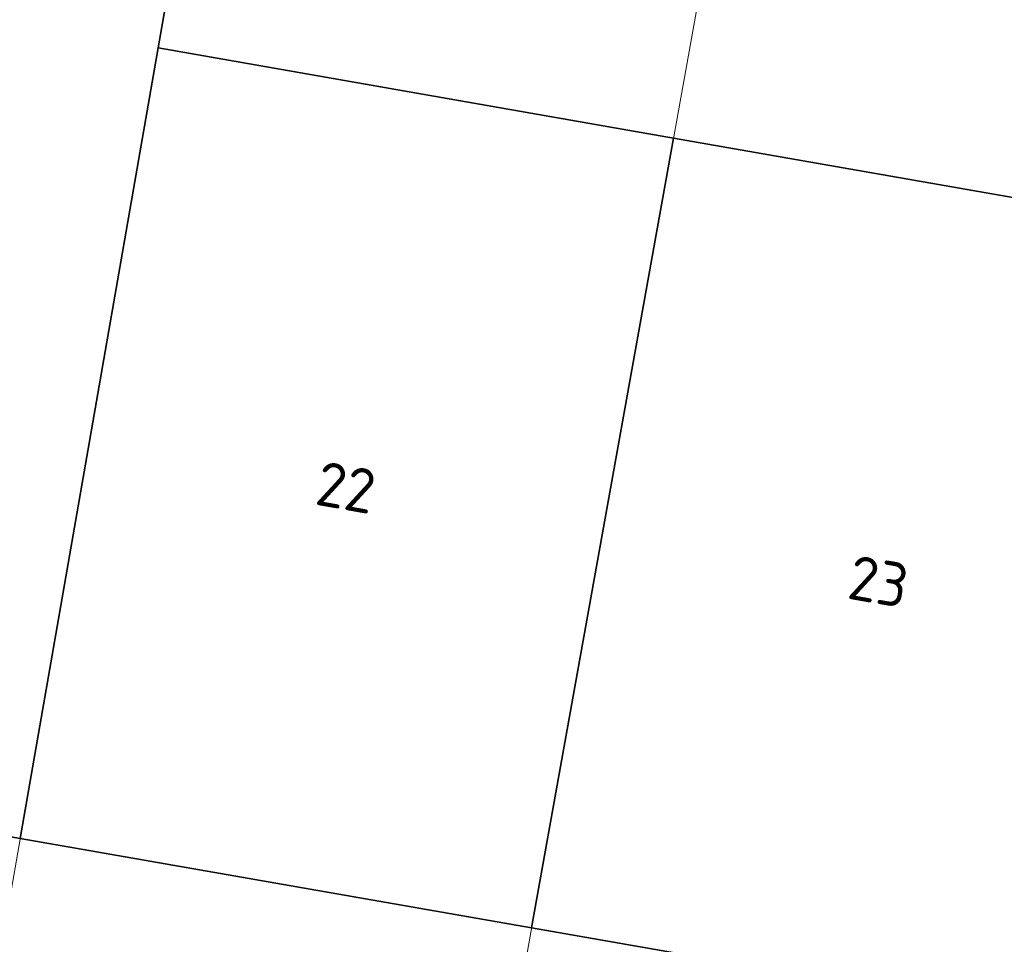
# Model space of a CAD drawing. Header units: metres. Extents: x 2514 to 227642, y 1683 to 852646.
# Tile 301 of 462: x 113946 to 113957, y 426296 to 426306. Entities that reach past the tile are written whole.
import ezdxf
from ezdxf.enums import TextEntityAlignment as Align
from ezdxf.lldxf.tags import DXFTag

# ---------------------------------------------------------------- set-up
doc = ezdxf.new("R2010")
doc.units = ezdxf.units.M
for name, color, linetype, lineweight in [('B-WE-KG-GRENS_PERCEEL-GV', 252, 'KG-PERCEEL', 18), ('B-WE-OG-BEBOUWING-GV', 4, 'Continuous', 35), ('B-WE-OG-BEBOUWING_HUISNUMMER-T25-200', 7, 'Continuous', 25)]:
    doc.layers.add(name, color=color, linetype=linetype, lineweight=lineweight)
doc.styles.add('NLCS-ISO-M200-T25', font='NLCS-ISO.ttf', dxfattribs={"height": 0.5})
doc.styles.get("Standard").update_dxf_attribs({"font": 'romans'})
tags = doc.linetypes.add('KG-PERCEEL', pattern='A,5.5,-2,["P",Standard,S=1.8,R=0,X=-0.5,Y=-0.9],-2,5.5,-2,[5,NLCS.SHX,S=0.75,R=0,X=0,Y=0],-2', length=19).pattern_tags.tags
tags[6] = DXFTag(74, 10)

msp = doc.modelspace()

# ---------------------------------------------------------------- linework, layer by layer
at = {"layer": 'B-WE-KG-GRENS_PERCEEL-GV', "ltscale": 0.2}
for points in [[(113955.489, 426315.756), (113949.614, 426316.797), (113945.492, 426293.166), (113951.249, 426292.166)], [(113961.679, 426314.659), (113955.489, 426315.756), (113951.249, 426292.166), (113957.505, 426291.079)]]:
    msp.add_lwpolyline(points, dxfattribs=at)
at = {"layer": 'B-WE-OG-BEBOUWING-GV'}
for points in [[(113948.019, 426307.651), (113938.44, 426309.325), (113937.214, 426302.313), (113940.354, 426301.764), (113939.725, 426298.167), (113946.168, 426297.04), (113947.725, 426305.968)], [(113953.547, 426304.95), (113947.725, 426305.968), (113946.168, 426297.04), (113951.944, 426296.03)], [(113959.768, 426303.862), (113953.547, 426304.95), (113951.944, 426296.03), (113958.188, 426294.938)]]:
    msp.add_lwpolyline(points, close=True, dxfattribs=at)

# ---------------------------------------------------------------- texts
at = {"layer": 'B-WE-OG-BEBOUWING_HUISNUMMER-T25-200', "style": 'NLCS-ISO-M200-T25'}
for s, p in [('22', (113949.847, 426301.003)), ('23', (113955.861, 426299.942))]:
    msp.add_text(s, height=0.5, rotation=350, dxfattribs=at).set_placement(p, align=Align.MIDDLE)

doc.saveas('drawing.dxf')
